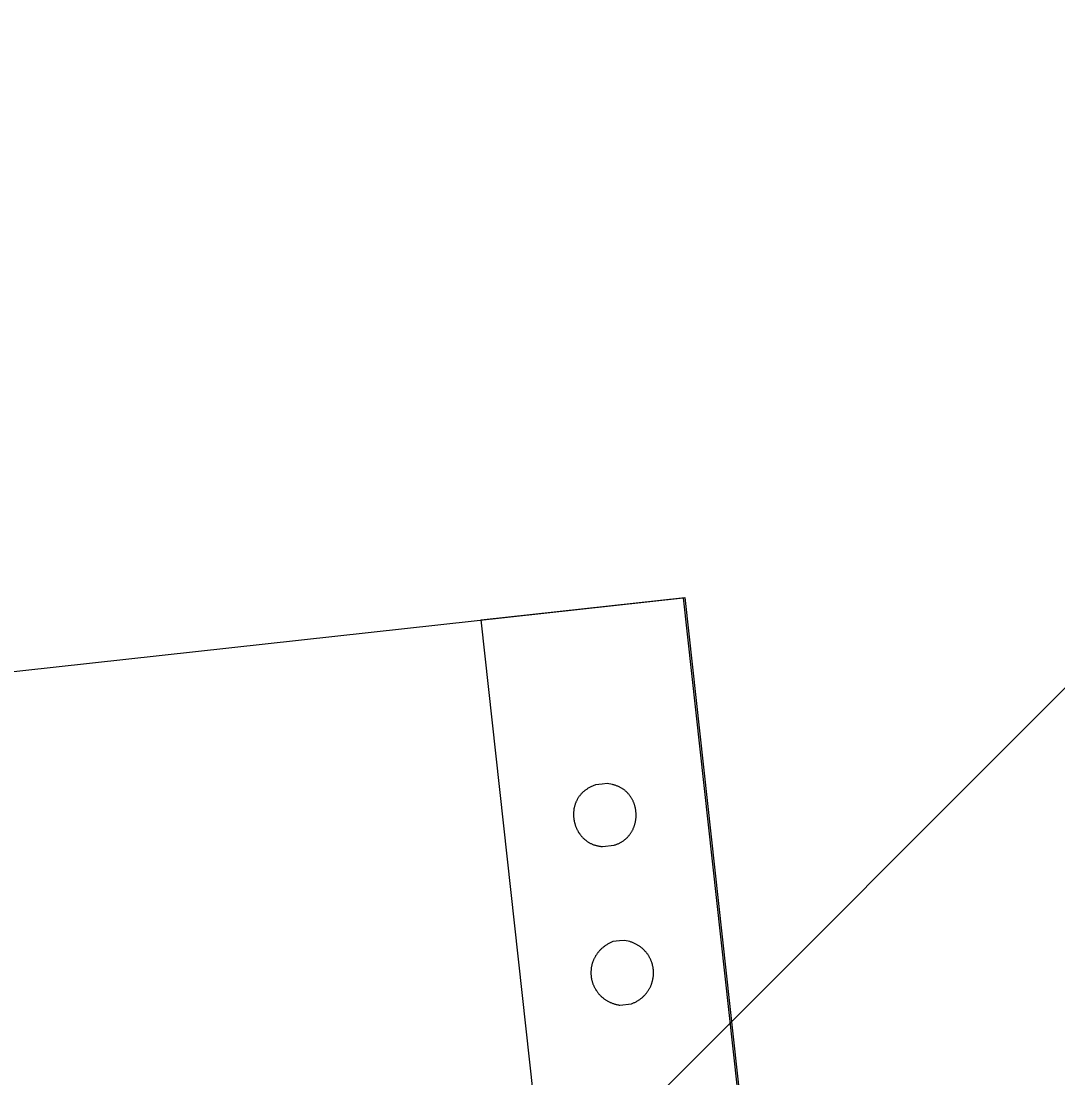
# Model space of a CAD drawing. Extents: x -438233 to -437334, y -1133133 to -1132623.
# Drawn here: x -438120.6425 to -438120.4461, y -1132967.1592 to -1132966.9591 of the extents above; entities that cross this region are included whole.
import ezdxf

# ---------------------------------------------------------------- set-up
doc = ezdxf.new("R2010")
doc.units = 0
for name, color, linetype in [('MOBILIÁŘ', 7, 'Continuous'), ('Vrstva 1', 7, 'Continuous'), ('Vrstva 40', 7, 'Continuous'), ('Vrstva 50', 7, 'Continuous')]:
    doc.layers.add(name, color=color, linetype=linetype)

# ---------------------------------------------------------------- blocks, each defined once
blk = doc.blocks.new('A$C78B247C6')
at = {"layer": 'Vrstva 1'}
for points in [[(0, 0), (-2586.6, 0), (-2586.6, 2589.7), (0, 2589.7), (0, 0)], [(-385, 2589.7), (3.1, 2589.7), (3.1, 3.2), (-385, 3.2), (-385, 2589.7)], [(-190.9, 2255.7), (-203.7, 2255.7), (-213.2, 2252.5), (-214.5, 2252.1), (-215.8, 2251.6), (-217.1, 2251.1), (-218.3, 2250.6), (-219.5, 2250), (-220.7, 2249.4), (-221.9, 2248.8), (-223, 2248.2), (-224.1, 2247.6), (-225.2, 2246.9), (-226.3, 2246.2), (-227.4, 2245.5), (-228.4, 2244.8), (-229.4, 2244.1), (-230.4, 2243.3), (-231.4, 2242.5), (-232.3, 2241.8), (-233.2, 2240.9), (-234.1, 2240.1), (-235, 2239.3), (-235.8, 2238.4), (-236.7, 2237.5), (-237.5, 2236.7), (-238.3, 2235.8), (-239, 2234.8), (-239.8, 2233.9), (-240.5, 2233), (-241.2, 2232), (-241.8, 2231), (-242.5, 2230), (-243.1, 2229), (-243.7, 2228), (-244.3, 2227), (-244.9, 2226), (-245.4, 2224.9), (-245.9, 2223.9), (-246.4, 2222.8), (-246.9, 2221.8), (-247.3, 2220.7), (-247.8, 2219.6), (-248.2, 2218.5), (-248.6, 2217.4), (-248.9, 2216.3), (-249.3, 2215.2), (-249.6, 2214), (-249.9, 2212.9), (-250.2, 2211.8), (-250.4, 2210.6), (-250.6, 2209.5), (-250.9, 2208.4), (-251, 2207.2), (-251.2, 2206), (-251.4, 2204.9), (-251.5, 2203.7), (-251.6, 2202.6), (-251.7, 2201.4), (-251.7, 2200.2), (-251.8, 2199), (-251.8, 2197.9), (-251.8, 2196.7), (-251.8, 2195.5), (-251.7, 2194.4), (-251.7, 2193.2), (-251.6, 2192), (-251.5, 2190.9), (-251.3, 2189.7), (-251.2, 2188.5), (-251, 2187.4), (-250.8, 2186.2), (-250.6, 2185.1), (-250.4, 2183.9), (-250.1, 2182.8), (-249.9, 2181.6), (-249.6, 2180.5), (-249.2, 2179.4), (-248.9, 2178.2), (-248.5, 2177.1), (-248.2, 2176), (-247.8, 2174.9), (-247.3, 2173.8), (-246.9, 2172.7), (-246.4, 2171.6), (-246, 2170.6), (-245.5, 2169.5), (-244.9, 2168.5), (-244.4, 2167.4), (-243.8, 2166.4), (-243.3, 2165.4), (-242.6, 2164.3), (-242, 2163.4), (-241.4, 2162.4), (-240.7, 2161.4), (-240, 2160.4), (-239.3, 2159.5), (-238.6, 2158.5), (-237.9, 2157.6), (-237.1, 2156.7), (-236.3, 2155.8), (-235.5, 2155), (-234.7, 2154.1), (-233.8, 2153.3), (-233, 2152.4), (-232.1, 2151.6), (-231.2, 2150.8), (-230.3, 2150), (-229.3, 2149.3), (-228.4, 2148.6), (-227.4, 2147.8), (-226.4, 2147.1), (-225.4, 2146.4), (-224.3, 2145.8), (-223.3, 2145.1), (-222.2, 2144.5), (-221.1, 2143.9), (-220, 2143.3), (-218.8, 2142.8), (-217.7, 2142.3), (-216.5, 2141.8), (-215.3, 2141.3), (-214.1, 2140.8), (-212.8, 2140.4), (-211.6, 2139.9), (-210.3, 2139.6), (-209, 2139.2), (-207.7, 2138.9), (-206.4, 2138.5), (-205, 2138.3), (-203.7, 2138), (-181.4, 2138), (-180, 2138.3), (-178.7, 2138.5), (-177.3, 2138.9), (-176, 2139.2), (-174.7, 2139.6), (-173.5, 2139.9), (-172.2, 2140.4), (-171, 2140.8), (-169.8, 2141.3), (-168.6, 2141.8), (-167.4, 2142.3), (-166.2, 2142.8), (-165.1, 2143.3), (-164, 2143.9), (-162.9, 2144.5), (-161.8, 2145.1), (-160.7, 2145.8), (-159.7, 2146.4), (-158.7, 2147.1), (-157.7, 2147.8), (-156.7, 2148.6), (-155.7, 2149.3), (-154.8, 2150), (-153.9, 2150.8), (-153, 2151.6), (-152.1, 2152.4), (-151.2, 2153.3), (-150.4, 2154.1), (-149.5, 2155), (-148.7, 2155.8), (-147.9, 2156.7), (-147.2, 2157.6), (-146.4, 2158.5), (-145.7, 2159.5), (-145, 2160.4), (-144.3, 2161.4), (-143.7, 2162.4), (-143, 2163.4), (-142.4, 2164.3), (-141.8, 2165.4), (-141.2, 2166.4), (-140.6, 2167.4), (-140.1, 2168.5), (-139.6, 2169.5), (-139.1, 2170.6), (-138.6, 2171.6), (-138.1, 2172.7), (-137.7, 2173.8), (-137.3, 2174.9), (-136.9, 2176), (-136.5, 2177.1), (-136.1, 2178.2), (-135.8, 2179.4), (-135.5, 2180.5), (-135.2, 2181.6), (-134.9, 2182.8), (-134.7, 2183.9), (-134.4, 2185.1), (-134.2, 2186.2), (-134, 2187.4), (-133.8, 2188.5), (-133.7, 2189.7), (-133.6, 2190.9), (-133.5, 2192), (-133.4, 2193.2), (-133.3, 2194.4), (-133.3, 2195.5), (-133.2, 2196.7), (-133.2, 2197.9), (-133.3, 2199), (-133.3, 2200.2), (-133.4, 2201.4), (-133.4, 2202.6), (-133.5, 2203.7), (-133.7, 2204.9), (-133.8, 2206), (-134, 2207.2), (-134.2, 2208.4), (-134.4, 2209.5), (-134.6, 2210.6), (-134.9, 2211.8), (-135.1, 2212.9), (-135.4, 2214), (-135.8, 2215.2), (-136.1, 2216.3), (-136.5, 2217.4), (-136.9, 2218.5), (-137.3, 2219.6), (-137.7, 2220.7), (-138.1, 2221.8), (-138.6, 2222.8), (-139.1, 2223.9), (-139.6, 2224.9), (-140.2, 2226), (-140.7, 2227), (-141.3, 2228), (-141.9, 2229), (-142.5, 2230), (-143.2, 2231), (-143.9, 2232), (-144.6, 2233), (-145.3, 2233.9), (-146, 2234.8), (-146.8, 2235.8), (-147.6, 2236.7), (-148.4, 2237.5), (-149.2, 2238.4), (-150, 2239.3), (-150.9, 2240.1), (-151.8, 2240.9), (-152.7, 2241.8), (-153.7, 2242.5), (-154.6, 2243.3), (-155.6, 2244.1), (-156.6, 2244.8), (-157.7, 2245.5), (-158.7, 2246.2), (-159.8, 2246.9), (-160.9, 2247.6), (-162, 2248.2), (-163.1, 2248.8), (-164.3, 2249.4), (-165.5, 2250), (-166.7, 2250.6), (-168, 2251.1), (-169.2, 2251.6), (-170.5, 2252.1), (-171.8, 2252.5), (-181.4, 2255.7), (-190.9, 2255.7)], [(-190.9, 1956.7), (-203.6, 1956.7), (-213.2, 1953.4), (-214.5, 1952.8), (-215.8, 1952.2), (-217, 1951.5), (-218.3, 1950.9), (-219.5, 1950.2), (-220.7, 1949.5), (-221.8, 1948.8), (-223, 1948.1), (-224.1, 1947.4), (-225.2, 1946.6), (-226.3, 1945.9), (-227.3, 1945.1), (-228.4, 1944.3), (-229.4, 1943.5), (-230.4, 1942.6), (-231.3, 1941.8), (-232.3, 1941), (-233.2, 1940.1), (-234.1, 1939.2), (-235, 1938.3), (-235.8, 1937.4), (-236.6, 1936.5), (-237.4, 1935.5), (-238.2, 1934.6), (-239, 1933.6), (-239.7, 1932.7), (-240.4, 1931.7), (-241.1, 1930.7), (-241.8, 1929.7), (-242.5, 1928.7), (-243.1, 1927.7), (-243.7, 1926.7), (-244.3, 1925.6), (-244.8, 1924.6), (-245.4, 1923.5), (-245.9, 1922.5), (-246.4, 1921.4), (-246.9, 1920.3), (-247.3, 1919.3), (-247.7, 1918.2), (-248.1, 1917.1), (-248.5, 1916), (-248.9, 1914.9), (-249.2, 1913.8), (-249.6, 1912.7), (-249.9, 1911.6), (-250.1, 1910.4), (-250.4, 1909.3), (-250.6, 1908.2), (-250.8, 1907), (-251, 1905.9), (-251.2, 1904.8), (-251.3, 1903.6), (-251.5, 1902.5), (-251.6, 1901.3), (-251.7, 1900.2), (-251.7, 1899.1), (-251.8, 1897.9), (-251.8, 1896.8), (-251.8, 1895.6), (-251.8, 1894.5), (-251.7, 1893.3), (-251.7, 1892.2), (-251.6, 1891), (-251.5, 1889.9), (-251.3, 1888.8), (-251.2, 1887.6), (-251, 1886.5), (-250.8, 1885.4), (-250.6, 1884.2), (-250.4, 1883.1), (-250.1, 1882), (-249.9, 1880.9), (-249.6, 1879.8), (-249.2, 1878.7), (-248.9, 1877.6), (-248.5, 1876.5), (-248.2, 1875.4), (-247.8, 1874.3), (-247.4, 1873.2), (-246.9, 1872.2), (-246.5, 1871.1), (-246, 1870), (-245.5, 1869), (-244.9, 1868), (-244.4, 1866.9), (-243.8, 1865.9), (-243.3, 1864.9), (-242.7, 1863.9), (-242, 1862.9), (-241.4, 1861.9), (-240.7, 1861), (-240, 1860), (-239.3, 1859.1), (-238.6, 1858.1), (-237.9, 1857.2), (-237.1, 1856.3), (-236.3, 1855.4), (-235.5, 1854.5), (-234.7, 1853.6), (-233.8, 1852.7), (-233, 1851.9), (-232.1, 1851.1), (-231.2, 1850.2), (-230.3, 1849.4), (-229.3, 1848.7), (-228.4, 1847.9), (-227.4, 1847.1), (-226.4, 1846.4), (-225.4, 1845.6), (-224.3, 1844.9), (-223.3, 1844.2), (-222.2, 1843.6), (-221.1, 1842.9), (-220, 1842.3), (-218.8, 1841.7), (-217.7, 1841), (-216.5, 1840.5), (-215.3, 1839.9), (-214.1, 1839.4), (-212.8, 1838.8), (-211.6, 1838.3), (-210.3, 1837.8), (-209, 1837.4), (-207.7, 1836.9), (-206.4, 1836.5), (-205, 1836.1), (-203.6, 1835.7), (-181.3, 1835.7), (-179.9, 1836.1), (-178.6, 1836.5), (-177.3, 1836.9), (-176, 1837.4), (-174.7, 1837.8), (-173.4, 1838.3), (-172.1, 1838.8), (-170.9, 1839.4), (-169.7, 1839.9), (-168.5, 1840.5), (-167.3, 1841), (-166.2, 1841.7), (-165, 1842.3), (-163.9, 1842.9), (-162.8, 1843.6), (-161.7, 1844.2), (-160.7, 1844.9), (-159.6, 1845.6), (-158.6, 1846.4), (-157.6, 1847.1), (-156.6, 1847.9), (-155.7, 1848.7), (-154.7, 1849.4), (-153.8, 1850.2), (-152.9, 1851.1), (-152, 1851.9), (-151.1, 1852.7), (-150.3, 1853.6), (-149.5, 1854.5), (-148.7, 1855.4), (-147.9, 1856.3), (-147.1, 1857.2), (-146.4, 1858.1), (-145.7, 1859.1), (-145, 1860), (-144.3, 1861), (-143.6, 1861.9), (-143, 1862.9), (-142.3, 1863.9), (-141.7, 1864.9), (-141.2, 1865.9), (-140.6, 1866.9), (-140.1, 1868), (-139.5, 1869), (-139, 1870), (-138.6, 1871.1), (-138.1, 1872.2), (-137.7, 1873.2), (-137.2, 1874.3), (-136.8, 1875.4), (-136.5, 1876.5), (-136.1, 1877.6), (-135.8, 1878.7), (-135.5, 1879.8), (-135.2, 1880.9), (-134.9, 1882), (-134.6, 1883.1), (-134.4, 1884.2), (-134.2, 1885.4), (-134, 1886.5), (-133.8, 1887.6), (-133.7, 1888.8), (-133.6, 1889.9), (-133.4, 1891), (-133.4, 1892.2), (-133.3, 1893.3), (-133.3, 1894.5), (-133.2, 1895.6), (-133.2, 1896.8), (-133.3, 1897.9), (-133.3, 1899.1), (-133.4, 1900.2), (-133.4, 1901.3), (-133.5, 1902.5), (-133.7, 1903.6), (-133.8, 1904.8), (-134, 1905.9), (-134.2, 1907), (-134.4, 1908.2), (-134.6, 1909.3), (-134.9, 1910.4), (-135.2, 1911.6), (-135.5, 1912.7), (-135.8, 1913.8), (-136.1, 1914.9), (-136.5, 1916), (-136.9, 1917.1), (-137.3, 1918.2), (-137.7, 1919.3), (-138.2, 1920.3), (-138.6, 1921.4), (-139.1, 1922.5), (-139.6, 1923.5), (-140.2, 1924.6), (-140.7, 1925.6), (-141.3, 1926.7), (-141.9, 1927.7), (-142.6, 1928.7), (-143.2, 1929.7), (-143.9, 1930.7), (-144.6, 1931.7), (-145.3, 1932.7), (-146, 1933.6), (-146.8, 1934.6), (-147.6, 1935.5), (-148.4, 1936.5), (-149.2, 1937.4), (-150.1, 1938.3), (-150.9, 1939.2), (-151.8, 1940.1), (-152.7, 1941), (-153.7, 1941.8), (-154.6, 1942.6), (-155.6, 1943.5), (-156.6, 1944.3), (-157.7, 1945.1), (-158.7, 1945.9), (-159.8, 1946.6), (-160.9, 1947.4), (-162, 1948.1), (-163.2, 1948.8), (-164.3, 1949.5), (-165.5, 1950.2), (-166.7, 1950.9), (-168, 1951.5), (-169.2, 1952.2), (-170.5, 1952.8), (-171.8, 1953.4), (-181.3, 1956.7), (-190.9, 1956.7)]]:
    blk.add_lwpolyline(points, dxfattribs=at)
blk = doc.blocks.new('A$C5EF80950')
at = {"layer": 'MOBILIÁŘ', "xscale": 0.001, "yscale": 0.0010000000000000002, "rotation": 31.523388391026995}
blk.add_blockref('A$C78B247C6', (3.5589, 1.3524), dxfattribs=at)

msp = doc.modelspace()

# ---------------------------------------------------------------- linework, layer by layer
at = {"layer": 'Vrstva 40'}
msp.add_line((-438120.91743, -1132967.55813), (-438117.56276, -1132964.20347), dxfattribs=at)
at = {"layer": 'Vrstva 50'}
msp.add_arc((-438118.03387, -1132966.79138), 3, 107.54433, 230.04476, dxfattribs=at)

# ---------------------------------------------------------------- block references
at = {"layer": 'MOBILIÁŘ', "xscale": 0.09999999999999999, "yscale": 0.1, "rotation": -25.240499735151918}
msp.add_blockref('A$C5EF80950', (-438120.86829, -1132967.29628), dxfattribs=at)

doc.saveas('drawing.dxf')
